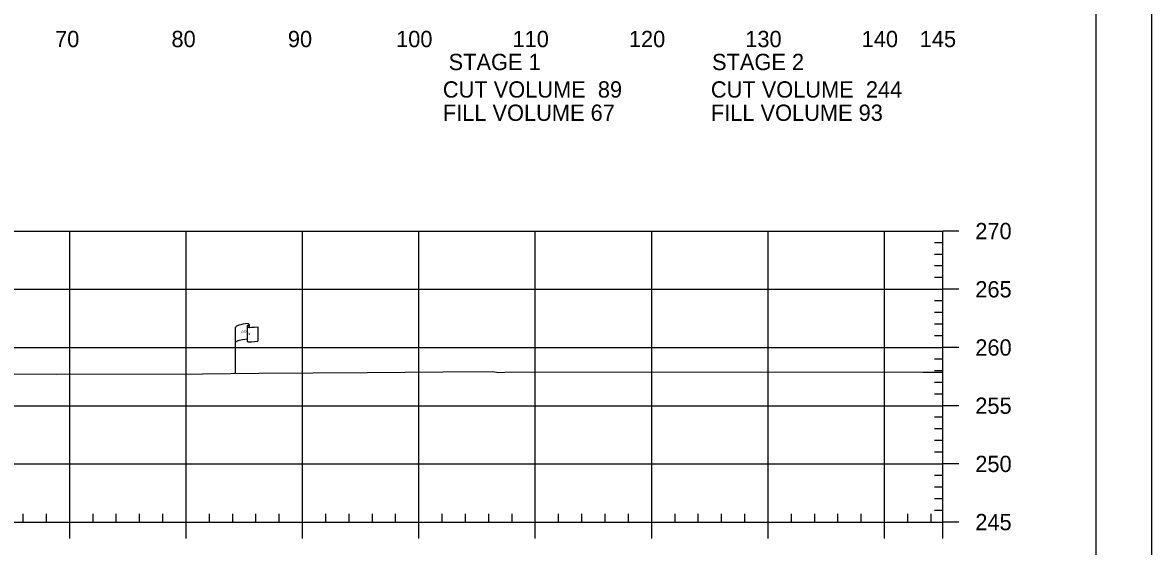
# Model space of a CAD drawing. Extents: x 1365647 to 1367999, y 387113 to 400173.
# Drawn here: x 1365960 to 1366057, y 387480.6 to 387525.6 of the extents above; entities that cross this region are included whole.
import ezdxf

# ---------------------------------------------------------------- set-up
doc = ezdxf.new("R2010")
doc.units = 0
for name, color, linetype in [('E_Existing ROW', 7, 'Continuous'), ('R_Axis', 7, 'Continuous'), ('R_Axis Annot', 7, 'Continuous'), ('R_Border', 7, 'Continuous'), ('R_Exist Surface', 7, 'Continuous'), ('R_Grid', 7, 'Continuous'), ('R_No Plot', 7, 'Continuous')]:
    doc.layers.add(name, color=color, linetype=linetype)

msp = doc.modelspace()

# ---------------------------------------------------------------- linework, layer by layer
at = {"layer": 'E_Existing ROW'}
for p, q in [((1365979.498, 387499.686), (1365979.498, 387499.445)), ((1365978.335, 387495.484), (1365978.335, 387499.435)), ((1365979.331, 387499.53), (1365979.331, 387499.516)), ((1365979.331, 387499.516), (1365979.331, 387498.29)), ((1365980.266, 387499.492), (1365980.266, 387498.252))]:
    msp.add_line(p, q, dxfattribs=at)
for centre, radius, start, end in [((1365979.409, 387499.53), 0.078, 88.6458, 274.28284), ((1365979.42, 387499.686), 0.0783, 263.07118, 93.95638), ((1365979.409, 387498.29), 0.0783, 180, 273.95638)]:
    msp.add_arc(centre, radius, start, end, dxfattribs=at)
for centre, major_axis, ratio, start_param, end_param in [((1365979.917, 387499.479), (-1.582, -0.043), 0.19887, 5.030368, 6.283185), ((1365980.625, 387499.594), (-1.227, -0.134), 0.052933, 0.159456, 1.268315), ((1365979.912, 387498.16), (-1.582, -0.043), 0.19887, 5.083035, 6.194897), ((1365980.625, 387498.354), (-1.227, -0.134), 0.052933, 0.159456, 1.268315)]:
    msp.add_ellipse(centre, major_axis=major_axis, ratio=ratio, start_param=start_param, end_param=end_param, dxfattribs=at)
at = {"layer": 'R_Axis'}
for p, q in [((1366039.095, 387482.717), (1366039.095, 387507.717)), ((1366040.495, 387507.717), (1366039.095, 387507.717)), ((1366039.095, 387506.717), (1366038.395, 387506.717)), ((1366039.095, 387505.717), (1366038.395, 387505.717)), ((1366039.095, 387504.717), (1366038.395, 387504.717)), ((1366039.095, 387503.717), (1366038.395, 387503.717)), ((1366040.495, 387502.717), (1366039.095, 387502.717)), ((1366039.095, 387501.717), (1366038.395, 387501.717)), ((1366039.095, 387500.717), (1366038.395, 387500.717)), ((1366039.095, 387499.717), (1366038.395, 387499.717)), ((1366039.095, 387498.717), (1366038.395, 387498.717)), ((1366040.495, 387497.717), (1366039.095, 387497.717)), ((1366039.095, 387496.717), (1366038.395, 387496.717)), ((1366039.095, 387495.717), (1366038.395, 387495.717)), ((1366039.095, 387494.717), (1366038.395, 387494.717)), ((1366039.095, 387493.717), (1366038.395, 387493.717)), ((1366040.495, 387492.717), (1366039.095, 387492.717)), ((1366039.095, 387491.717), (1366038.395, 387491.717)), ((1366039.095, 387490.717), (1366038.395, 387490.717)), ((1366039.095, 387489.717), (1366038.395, 387489.717)), ((1366039.095, 387488.717), (1366038.395, 387488.717)), ((1366040.495, 387487.717), (1366039.095, 387487.717)), ((1366039.095, 387486.717), (1366038.395, 387486.717)), ((1366039.095, 387485.717), (1366038.395, 387485.717)), ((1366039.095, 387484.717), (1366038.395, 387484.717)), ((1365960.095, 387482.717), (1365960.095, 387483.417)), ((1365962.095, 387482.717), (1365962.095, 387483.417)), ((1365966.095, 387482.717), (1365966.095, 387483.417)), ((1365968.095, 387482.717), (1365968.095, 387483.417)), ((1365970.095, 387482.717), (1365970.095, 387483.417)), ((1365972.095, 387482.717), (1365972.095, 387483.417)), ((1365976.095, 387482.717), (1365976.095, 387483.417)), ((1365978.095, 387482.717), (1365978.095, 387483.417)), ((1365980.095, 387482.717), (1365980.095, 387483.417)), ((1365982.095, 387482.717), (1365982.095, 387483.417)), ((1365986.095, 387482.717), (1365986.095, 387483.417)), ((1365988.095, 387482.717), (1365988.095, 387483.417)), ((1365990.095, 387482.717), (1365990.095, 387483.417)), ((1365992.095, 387482.717), (1365992.095, 387483.417)), ((1365996.095, 387482.717), (1365996.095, 387483.417)), ((1365998.095, 387482.717), (1365998.095, 387483.417)), ((1366000.095, 387482.717), (1366000.095, 387483.417)), ((1366002.095, 387482.717), (1366002.095, 387483.417)), ((1366006.095, 387482.717), (1366006.095, 387483.417)), ((1366008.095, 387482.717), (1366008.095, 387483.417)), ((1366010.095, 387482.717), (1366010.095, 387483.417)), ((1366012.095, 387482.717), (1366012.095, 387483.417)), ((1366016.095, 387482.717), (1366016.095, 387483.417)), ((1366018.095, 387482.717), (1366018.095, 387483.417)), ((1366020.095, 387482.717), (1366020.095, 387483.417)), ((1366022.095, 387482.717), (1366022.095, 387483.417)), ((1366026.095, 387482.717), (1366026.095, 387483.417)), ((1366028.095, 387482.717), (1366028.095, 387483.417)), ((1366030.095, 387482.717), (1366030.095, 387483.417)), ((1366032.095, 387482.717), (1366032.095, 387483.417)), ((1366036.095, 387482.717), (1366036.095, 387483.417)), ((1366038.095, 387482.717), (1366038.095, 387483.417)), ((1366039.095, 387483.717), (1366038.395, 387483.717)), ((1365749.095, 387482.717), (1366039.095, 387482.717)), ((1365964.095, 387481.317), (1365964.095, 387482.717)), ((1365974.095, 387481.317), (1365974.095, 387482.717)), ((1365984.095, 387481.317), (1365984.095, 387482.717)), ((1365994.095, 387481.317), (1365994.095, 387482.717)), ((1366004.095, 387481.317), (1366004.095, 387482.717)), ((1366014.095, 387481.317), (1366014.095, 387482.717)), ((1366024.095, 387481.317), (1366024.095, 387482.717)), ((1366034.095, 387481.317), (1366034.095, 387482.717)), ((1366039.095, 387481.317), (1366039.095, 387482.717)), ((1366040.495, 387482.717), (1366039.095, 387482.717))]:
    msp.add_line(p, q, dxfattribs=at)
at = {"layer": 'R_Border'}
msp.add_line((1366052.275, 387376.717), (1366052.275, 387582.177), dxfattribs=at)
at = {"layer": 'R_Exist Surface'}
msp.add_lwpolyline([(1365956.778, 387495.457), (1365962.976, 387495.434), (1365975.505, 387495.442), (1365980.334, 387495.514), (1365989.688, 387495.58), (1365996.138, 387495.623), (1366000.383, 387495.655), (1366000.961, 387495.574), (1366001.966, 387495.619), (1366037.383, 387495.598), (1366039.095, 387495.591)], dxfattribs=at)
at = {"layer": 'R_Grid'}
for p, q in [((1365749.095, 387507.717), (1366039.095, 387507.717)), ((1365964.095, 387482.717), (1365964.095, 387507.717)), ((1365974.095, 387482.717), (1365974.095, 387507.717)), ((1365984.095, 387482.717), (1365984.095, 387507.717)), ((1365994.095, 387482.717), (1365994.095, 387507.717)), ((1366004.095, 387482.717), (1366004.095, 387507.717)), ((1366014.095, 387482.717), (1366014.095, 387507.717)), ((1366024.095, 387482.717), (1366024.095, 387507.717)), ((1366034.095, 387482.717), (1366034.095, 387507.717)), ((1366039.095, 387482.717), (1366039.095, 387507.717)), ((1365749.095, 387502.717), (1366039.095, 387502.717)), ((1365749.095, 387497.717), (1366039.095, 387497.717)), ((1365749.095, 387492.717), (1366039.095, 387492.717)), ((1365749.095, 387487.717), (1366039.095, 387487.717)), ((1365749.095, 387482.717), (1366039.095, 387482.717))]:
    msp.add_line(p, q, dxfattribs=at)
at = {"layer": 'R_No Plot'}
msp.add_lwpolyline([(1365723.687, 387586.071), (1366057.027, 387586.071), (1366057.027, 387372.734), (1365723.687, 387372.734)], close=True, dxfattribs=at)

# ---------------------------------------------------------------- texts
at = {"layer": 'E_Existing ROW'}
for s, height, rotation, p in [('R ', 0.2, 9.98841, (1365978.855, 387498.937)), (' O', 0.2, 9.98841, (1365979, 387498.982)), ('W', 0.2, 351.17882, (1365979.33, 387498.813)), ('DWB 11-9-07', 0.001, 90, (1365979.498, 387499.446)), ('DWB 11-9-07', 0.001, 5.07169, (1365980.256, 387498.252)), ('DWB 11-9-07', 0.001, 90, (1365978.335, 387495.485))]:
    msp.add_text(s, height=height, rotation=rotation, dxfattribs=at).set_placement(p)
at = {"layer": 'R_Axis Annot'}
for s, p in [('70', (1365962.833, 387523.517)), ('80', (1365972.833, 387523.517)), ('90', (1365982.833, 387523.517)), ('100', (1365992.133, 387523.517)), ('110', (1366002.133, 387523.517)), ('120', (1366012.133, 387523.517)), ('130', (1366022.133, 387523.517)), ('140', (1366032.133, 387523.517)), ('145', (1366037.121, 387523.517)), ('STAGE 1', (1365996.648, 387521.543)), ('STAGE 2', (1366019.277, 387521.543)), ('CUT VOLUME  89', (1365996.152, 387519.183)), ('CUT VOLUME  244', (1366019.178, 387519.183)), ('FILL VOLUME 67', (1365996.152, 387517.183)), ('FILL VOLUME 93', (1366019.178, 387517.183)), ('270', (1366041.895, 387507.017)), ('265', (1366041.895, 387502.017)), ('260', (1366041.895, 387497.017)), ('255', (1366041.895, 387492.017)), ('250', (1366041.895, 387487.017)), ('245', (1366041.895, 387482.017))]:
    msp.add_text(s, height=1.4, dxfattribs=at).set_placement(p)

doc.saveas('drawing.dxf')
